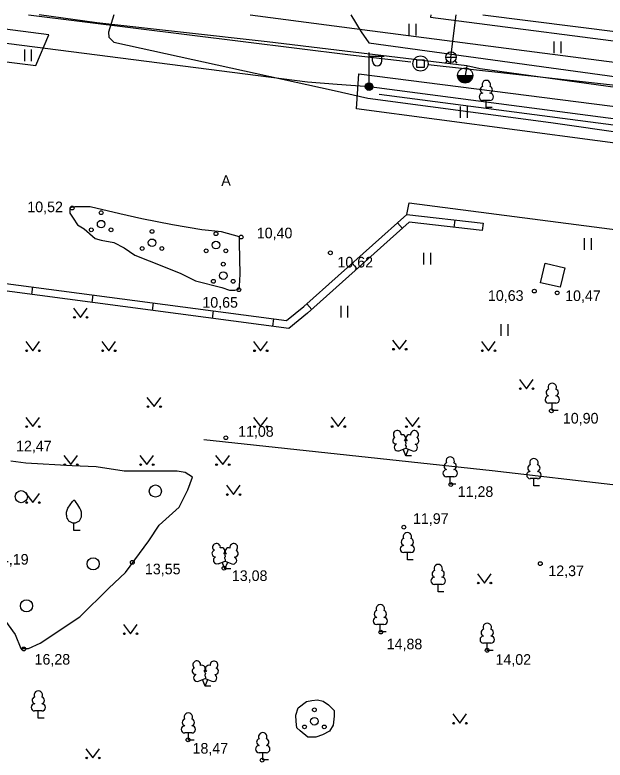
# Model space of a CAD drawing. Extents: x 713497 to 713863, y 6590062 to 6590327.
# Drawn here: x 713708.83 to 713747.69, y 6590278.31 to 6590327.39 of the extents above; entities that cross this region are included whole.
import ezdxf

# ---------------------------------------------------------------- set-up
doc = ezdxf.new("R2010")
doc.units = 0
for name, color, linetype in [('AED', 7, 'Continuous'), ('DKAEV', 7, 'Continuous'), ('HALJASTUS', 7, 'Continuous'), ('HOONE', 7, 'Continuous'), ('KORGUS', 7, 'Continuous'), ('KPKAABEL', 7, 'Continuous'), ('MPKAABEL', 7, 'Continuous'), ('POST', 7, 'Continuous'), ('PUU', 7, 'Continuous'), ('RAJATIS', 7, 'Continuous'), ('SITRASS', 7, 'Continuous'), ('TEE', 7, 'Continuous'), ('VKAEV', 7, 'Continuous'), ('VTRASS', 7, 'Continuous')]:
    doc.layers.add(name, color=color, linetype=linetype)

msp = doc.modelspace()

# ---------------------------------------------------------------- linework, layer by layer
at = {"layer": 'AED'}
for p, q in [((713737.789, 6590313.882), (713737.733, 6590313.396)), ((713734.017, 6590313.697), (713734.344, 6590313.332)), ((713731.037, 6590311.03), (713731.363, 6590310.665)), ((713728.056, 6590308.362), (713728.382, 6590307.997))]:
    msp.add_line(p, q, dxfattribs=at)
for points in [[(713705.062, 6590310.126), (713726.713, 6590307.265), (713727.852, 6590308.18), (713734.626, 6590314.242), (713739.654, 6590313.67), (713739.599, 6590313.184), (713734.778, 6590313.732), (713728.099, 6590307.754), (713726.875, 6590306.739), (713704.996, 6590309.63)], [(713709.953, 6590308.975), (713710.019, 6590309.471)], [(713713.919, 6590308.451), (713713.984, 6590308.947)], [(713717.884, 6590307.927), (713717.95, 6590308.423)], [(713721.85, 6590307.403), (713721.915, 6590307.899)], [(713725.816, 6590306.879), (713725.881, 6590307.375)]]:
    msp.add_lwpolyline(points, dxfattribs=at)
at = {"layer": 'DKAEV'}
for p, q in [((713735.286, 6590323.937), (713735.286, 6590324.437)), ((713735.286, 6590324.437), (713735.786, 6590324.437)), ((713735.786, 6590324.437), (713735.786, 6590323.937)), ((713735.786, 6590323.937), (713735.286, 6590323.937))]:
    msp.add_line(p, q, dxfattribs=at)
msp.add_circle((713735.536, 6590324.187), 0.5, dxfattribs=at)
at = {"layer": 'HALJASTUS'}
for p, q in [((713734.777, 6590326.805), (713734.777, 6590326.044)), ((713735.232, 6590326.805), (713735.232, 6590326.044)), ((713744.324, 6590325.637), (713744.324, 6590324.876)), ((713744.779, 6590325.637), (713744.779, 6590324.876)), ((713709.452, 6590325.107), (713709.452, 6590324.346)), ((713709.907, 6590325.107), (713709.907, 6590324.346)), ((713738.144, 6590321.362), (713738.144, 6590320.601)), ((713738.599, 6590321.362), (713738.599, 6590320.601)), ((713746.314, 6590312.685), (713746.314, 6590311.924)), ((713746.769, 6590312.685), (713746.769, 6590311.924)), ((713735.728, 6590311.71), (713735.728, 6590310.948)), ((713736.183, 6590311.71), (713736.183, 6590310.948)), ((713712.687, 6590308.077), (713713.15, 6590307.47)), ((713713.15, 6590307.47), (713713.596, 6590308.077)), ((713730.284, 6590308.22), (713730.284, 6590307.459)), ((713730.739, 6590308.22), (713730.739, 6590307.459)), ((713740.833, 6590307.02), (713740.833, 6590306.258)), ((713741.288, 6590307.02), (713741.288, 6590306.258)), ((713709.547, 6590305.877), (713710.01, 6590305.27)), ((713710.01, 6590305.27), (713710.456, 6590305.877)), ((713714.547, 6590305.877), (713715.01, 6590305.27)), ((713715.01, 6590305.27), (713715.456, 6590305.877)), ((713724.547, 6590305.877), (713725.01, 6590305.27)), ((713725.01, 6590305.27), (713725.456, 6590305.877)), ((713733.697, 6590305.977), (713734.16, 6590305.37)), ((713734.16, 6590305.37), (713734.606, 6590305.977)), ((713739.547, 6590305.877), (713740.01, 6590305.27)), ((713740.01, 6590305.27), (713740.456, 6590305.877)), ((713742.047, 6590303.377), (713742.51, 6590302.77)), ((713742.51, 6590302.77), (713742.956, 6590303.377)), ((713717.527, 6590302.197), (713717.99, 6590301.59)), ((713717.99, 6590301.59), (713718.436, 6590302.197)), ((713709.547, 6590300.877), (713710.01, 6590300.27)), ((713710.01, 6590300.27), (713710.456, 6590300.877)), ((713724.547, 6590300.877), (713725.01, 6590300.27)), ((713725.01, 6590300.27), (713725.456, 6590300.877)), ((713729.657, 6590300.887), (713730.12, 6590300.28)), ((713730.12, 6590300.28), (713730.566, 6590300.887)), ((713734.547, 6590300.877), (713735.01, 6590300.27)), ((713735.01, 6590300.27), (713735.456, 6590300.877)), ((713712.047, 6590298.377), (713712.51, 6590297.77)), ((713712.51, 6590297.77), (713712.956, 6590298.377)), ((713717.047, 6590298.377), (713717.51, 6590297.77)), ((713717.51, 6590297.77), (713717.956, 6590298.377)), ((713722.047, 6590298.377), (713722.51, 6590297.77)), ((713722.51, 6590297.77), (713722.956, 6590298.377)), ((713722.757, 6590296.407), (713723.22, 6590295.8)), ((713723.22, 6590295.8), (713723.666, 6590296.407)), ((713709.547, 6590295.877), (713710.01, 6590295.27)), ((713710.01, 6590295.27), (713710.456, 6590295.877)), ((713739.277, 6590290.577), (713739.74, 6590289.97)), ((713739.74, 6590289.97), (713740.186, 6590290.577)), ((713715.977, 6590287.237), (713716.44, 6590286.63)), ((713716.44, 6590286.63), (713716.886, 6590287.237)), ((713737.657, 6590281.347), (713738.12, 6590280.74)), ((713738.12, 6590280.74), (713738.566, 6590281.347)), ((713713.497, 6590279.057), (713713.96, 6590278.45)), ((713713.96, 6590278.45), (713714.406, 6590279.057))]:
    msp.add_line(p, q, dxfattribs=at)
for points in [[(713757.964, 6590318.847), (713732.824, 6590322.155)], [(713715.74, 6590314.29), (713713.79, 6590314.76), (713713.14, 6590314.76), (713712.77, 6590314.76), (713712.45, 6590314.69), (713712.45, 6590314.33), (713712.67, 6590314), (713712.95, 6590313.57), (713713.39, 6590313.31), (713714.11, 6590312.66), (713714.51, 6590312.55), (713715.34, 6590312.41), (713716.03, 6590312.05), (713716.72, 6590311.57), (713717.66, 6590311.2), (713719.72, 6590310.38), (713720.73, 6590309.88), (713722.46, 6590309.44), (713722.97, 6590309.26), (713723.3, 6590309.26), (713723.62, 6590309.34), (713723.62, 6590309.52), (713723.66, 6590310.31), (713723.62, 6590312.37), (713723.62, 6590312.77), (713722.43, 6590313.1), (713721.13, 6590313.24), (713719.21, 6590313.57), (713717.18, 6590313.96), (713715.74, 6590314.29)], [(713708.11, 6590287.62), (713708.84, 6590286.58), (713709.22, 6590285.65), (713709.72, 6590285.66), (713710.49, 6590286.02), (713713.1, 6590287.74), (713715.02, 6590289.63), (713716.11, 6590290.67), (713717.64, 6590292.76), (713718.34, 6590293.78), (713719.64, 6590294.97), (713720.21, 6590296.1), (713720.53, 6590296.94), (713720.05, 6590297.26), (713719.52, 6590297.34), (713718.6, 6590297.34), (713717.15, 6590297.34), (713716.03, 6590297.34), (713714.18, 6590297.62), (713712.61, 6590297.69), (713709.56, 6590297.87), (713708.56, 6590297.99)], [(713728.12, 6590279.81), (713727.62, 6590280.24), (713727.39, 6590280.44), (713727.35, 6590280.84), (713727.32, 6590281.27), (713727.49, 6590281.74), (713728.02, 6590282.17), (713728.39, 6590282.24), (713728.75, 6590282.27), (713729.12, 6590282.2), (713729.48, 6590281.94), (713729.85, 6590281.57), (713729.85, 6590281.21), (713729.78, 6590280.61), (713729.55, 6590280.21), (713729.08, 6590279.97), (713728.65, 6590279.81), (713728.12, 6590279.81)]]:
    msp.add_lwpolyline(points, dxfattribs=at)
for centre, radius in [((713714.51, 6590314.36), 0.125), ((713714.51, 6590313.61), 0.25), ((713713.86, 6590313.235), 0.125), ((713715.16, 6590313.235), 0.125), ((713717.86, 6590313.13), 0.125), ((713722.07, 6590312.98), 0.125), ((713717.86, 6590312.38), 0.25), ((713722.07, 6590312.23), 0.25), ((713717.21, 6590312.005), 0.125), ((713718.51, 6590312.005), 0.125), ((713721.42, 6590311.855), 0.125), ((713722.72, 6590311.855), 0.125), ((713722.55, 6590310.97), 0.125), ((713722.55, 6590310.22), 0.25), ((713721.9, 6590309.845), 0.125), ((713723.2, 6590309.845), 0.125), ((713712.749, 6590307.47), 0.055), ((713713.578, 6590307.47), 0.055), ((713709.609, 6590305.27), 0.055), ((713710.438, 6590305.27), 0.055), ((713714.609, 6590305.27), 0.055), ((713715.438, 6590305.27), 0.055), ((713724.609, 6590305.27), 0.055), ((713725.438, 6590305.27), 0.055), ((713733.759, 6590305.37), 0.055), ((713734.588, 6590305.37), 0.055), ((713739.609, 6590305.27), 0.055), ((713740.438, 6590305.27), 0.055), ((713742.109, 6590302.77), 0.055), ((713742.938, 6590302.77), 0.055), ((713717.589, 6590301.59), 0.055), ((713718.418, 6590301.59), 0.055), ((713709.609, 6590300.27), 0.055), ((713710.438, 6590300.27), 0.055), ((713724.609, 6590300.27), 0.055), ((713725.438, 6590300.27), 0.055), ((713729.719, 6590300.28), 0.055), ((713730.548, 6590300.28), 0.055), ((713734.609, 6590300.27), 0.055), ((713735.438, 6590300.27), 0.055), ((713712.109, 6590297.77), 0.055), ((713712.938, 6590297.77), 0.055), ((713717.109, 6590297.77), 0.055), ((713717.938, 6590297.77), 0.055), ((713722.109, 6590297.77), 0.055), ((713722.938, 6590297.77), 0.055), ((713718.08, 6590296.03), 0.4), ((713709.25, 6590295.66), 0.4), ((713722.819, 6590295.8), 0.055), ((713723.648, 6590295.8), 0.055), ((713709.609, 6590295.27), 0.055), ((713710.438, 6590295.27), 0.055), ((713713.98, 6590291.24), 0.4), ((713739.339, 6590289.97), 0.055), ((713740.168, 6590289.97), 0.055), ((713709.59, 6590288.47), 0.4), ((713716.039, 6590286.63), 0.055), ((713716.868, 6590286.63), 0.055), ((713728.55, 6590281.62), 0.125), ((713728.55, 6590280.87), 0.25), ((713727.9, 6590280.495), 0.125), ((713729.2, 6590280.495), 0.125), ((713737.719, 6590280.74), 0.055), ((713738.548, 6590280.74), 0.055), ((713713.559, 6590278.45), 0.055), ((713714.388, 6590278.45), 0.055)]:
    msp.add_circle(centre, radius, dxfattribs=at)
at = {"layer": 'HOONE'}
for points in [[(713709.721, 6590327.391), (713730.931, 6590324.759), (713730.932, 6590324.761), (713734.896, 6590324.304)], [(713739.633, 6590327.391), (713782.521, 6590321.985), (713783.213, 6590327.391)], [(713736.033, 6590324.132), (713763.121, 6590321.135)], [(713770.41, 6590293.77), (713748.57, 6590296.4), (713740.25, 6590297.36), (713721.26, 6590299.41)]]:
    msp.add_lwpolyline(points, dxfattribs=at)
at = {"layer": 'KORGUS'}
for centre in [(713712.6, 6590314.67), (713723.73, 6590312.76), (713729.6, 6590311.72), (713723.57, 6590309.29), (713743.03, 6590309.2), (713744.53, 6590309.08), (713744.15, 6590301.31), (713722.72, 6590299.54), (713737.53, 6590296.46), (713734.44, 6590293.65), (713716.56, 6590291.33), (713743.42, 6590291.25), (713722.6, 6590290.95), (713732.92, 6590286.74), (713709.41, 6590285.63), (713739.92, 6590285.54), (713720.23, 6590279.64), (713725.11, 6590278.3)]:
    msp.add_circle(centre, 0.125, dxfattribs=at)
at = {"layer": 'KPKAABEL'}
msp.add_lwpolyline([(713715.348, 6590327.391), (713714.987, 6590326.264), (713715.026, 6590325.932), (713715.343, 6590325.604), (713729.859, 6590322.401), (713732.073, 6590321.912), (713744.113, 6590320.293), (713759.418, 6590318.111), (713777.616, 6590316.498), (713788.851, 6590315.048)], dxfattribs=at)
at = {"layer": 'MPKAABEL'}
msp.add_lwpolyline([(713693.696, 6590327.391), (713728.086, 6590322.986), (713730.055, 6590322.832), (713732.149, 6590322.669), (713755.92, 6590319.563), (713781.77, 6590316.39), (713783.02, 6590315.71), (713788.916, 6590315.305)], dxfattribs=at)
at = {"layer": 'POST'}
for p, q in [((713732.149, 6590322.919), (713732.149, 6590324.919)), ((713732.149, 6590324.669), (713733.149, 6590324.669)), ((713732.376, 6590324.348), (713732.376, 6590324.669)), ((713732.988, 6590324.348), (713732.988, 6590324.669))]:
    msp.add_line(p, q, dxfattribs=at)
for radius in [0.25, 0.225, 0.2, 0.175, 0.15, 0.125, 0.1, 0.075, 0.05, 0.025]:
    msp.add_circle((713732.149, 6590322.669), radius, dxfattribs=at)
msp.add_arc((713732.682, 6590324.348), 0.306, 180, 0, dxfattribs=at)
at = {"layer": 'PUU'}
for p, q in [((713740.107, 6590321.758), (713739.627, 6590321.758)), ((713739.867, 6590321.283), (713739.867, 6590321.758)), ((713740.247, 6590321.283), (713739.867, 6590321.283)), ((713744.45, 6590301.815), (713743.97, 6590301.815)), ((713744.21, 6590301.34), (713744.21, 6590301.815)), ((713744.59, 6590301.34), (713744.21, 6590301.34)), ((713734.12, 6590298.685), (713734.565, 6590298.86)), ((713734.56, 6590298.35), (713734.385, 6590298.79)), ((713734.56, 6590298.35), (713734.74, 6590298.79)), ((713734.565, 6590298.86), (713735.005, 6590298.68)), ((713734.94, 6590298.35), (713734.56, 6590298.35)), ((713737.73, 6590296.965), (713737.25, 6590296.965)), ((713737.49, 6590296.49), (713737.49, 6590296.965)), ((713743.24, 6590296.845), (713742.76, 6590296.845)), ((713743, 6590296.37), (713743, 6590296.845)), ((713737.87, 6590296.49), (713737.49, 6590296.49)), ((713743.38, 6590296.37), (713743, 6590296.37)), ((713712.72, 6590293.43), (713712.72, 6590293.93)), ((713713.12, 6590293.43), (713712.72, 6590293.43)), ((713734.91, 6590291.975), (713734.43, 6590291.975)), ((713734.67, 6590291.5), (713734.67, 6590291.975)), ((713722.22, 6590291.245), (713722.665, 6590291.42)), ((713722.66, 6590290.91), (713722.485, 6590291.35)), ((713722.66, 6590290.91), (713722.84, 6590291.35)), ((713722.665, 6590291.42), (713723.105, 6590291.24)), ((713735.05, 6590291.5), (713734.67, 6590291.5)), ((713723.04, 6590290.91), (713722.66, 6590290.91)), ((713736.94, 6590289.875), (713736.46, 6590289.875)), ((713736.7, 6590289.4), (713736.7, 6590289.875)), ((713737.08, 6590289.4), (713736.7, 6590289.4)), ((713733.13, 6590287.235), (713732.65, 6590287.235)), ((713732.89, 6590286.76), (713732.89, 6590287.235)), ((713733.27, 6590286.76), (713732.89, 6590286.76)), ((713740.17, 6590286.005), (713739.69, 6590286.005)), ((713739.93, 6590285.53), (713739.93, 6590286.005)), ((713740.31, 6590285.53), (713739.93, 6590285.53)), ((713720.92, 6590283.505), (713721.365, 6590283.68)), ((713721.36, 6590283.17), (713721.185, 6590283.61)), ((713721.36, 6590283.17), (713721.54, 6590283.61)), ((713721.365, 6590283.68), (713721.805, 6590283.5)), ((713721.74, 6590283.17), (713721.36, 6590283.17)), ((713710.61, 6590281.545), (713710.13, 6590281.545)), ((713710.37, 6590281.07), (713710.37, 6590281.545)), ((713710.75, 6590281.07), (713710.37, 6590281.07)), ((713720.49, 6590280.095), (713720.01, 6590280.095)), ((713720.25, 6590279.62), (713720.25, 6590280.095)), ((713720.63, 6590279.62), (713720.25, 6590279.62)), ((713725.39, 6590278.795), (713724.91, 6590278.795)), ((713725.15, 6590278.32), (713725.15, 6590278.795)), ((713725.53, 6590278.32), (713725.15, 6590278.32))]:
    msp.add_line(p, q, dxfattribs=at)
for points in [[(713734.565, 6590299.355), (713734.545, 6590299.28), (713734.545, 6590299.26), (713734.555, 6590299.23), (713734.575, 6590299.195), (713734.58, 6590299.175), (713734.565, 6590299.14), (713734.54, 6590299.09), (713734.535, 6590299.065), (713734.54, 6590299.05), (713734.55, 6590299.02), (713734.585, 6590298.96), (713734.59, 6590298.94), (713734.585, 6590298.92), (713734.57, 6590298.885), (713734.565, 6590298.86)], [(713712.22, 6590294.43), (713712.22, 6590294.58), (713712.23, 6590294.645), (713712.265, 6590294.775), (713712.325, 6590294.895), (713712.47, 6590295.13), (713712.63, 6590295.335), (713712.72, 6590295.43)], [(713713.22, 6590294.43), (713713.22, 6590294.58), (713713.21, 6590294.645), (713713.175, 6590294.775), (713713.115, 6590294.895), (713712.97, 6590295.13), (713712.81, 6590295.335), (713712.72, 6590295.43)], [(713722.665, 6590291.915), (713722.645, 6590291.84), (713722.645, 6590291.82), (713722.655, 6590291.79), (713722.675, 6590291.755), (713722.68, 6590291.735), (713722.665, 6590291.7), (713722.64, 6590291.65), (713722.635, 6590291.625), (713722.64, 6590291.61), (713722.65, 6590291.58), (713722.685, 6590291.52), (713722.69, 6590291.5), (713722.685, 6590291.48), (713722.67, 6590291.445), (713722.665, 6590291.42)], [(713721.365, 6590284.175), (713721.345, 6590284.1), (713721.345, 6590284.08), (713721.355, 6590284.05), (713721.375, 6590284.015), (713721.38, 6590283.995), (713721.365, 6590283.96), (713721.34, 6590283.91), (713721.335, 6590283.885), (713721.34, 6590283.87), (713721.35, 6590283.84), (713721.385, 6590283.78), (713721.39, 6590283.76), (713721.385, 6590283.74), (713721.37, 6590283.705), (713721.365, 6590283.68)]]:
    msp.add_lwpolyline(points, dxfattribs=at)
for centre, radius, start, end in [((713739.867, 6590322.803), 0.277, 332.5799, 207.4201), ((713739.63, 6590321.995), 0.238, 90.0016, 269.3953), ((713739.697, 6590322.456), 0.233, 109.0217, 253.1415), ((713740.037, 6590322.456), 0.233, 286.8508, 70.9859), ((713740.104, 6590321.995), 0.238, 270.6047, 89.9984), ((713744.21, 6590302.86), 0.277, 332.5799, 207.4201), ((713744.04, 6590302.513), 0.233, 109.0217, 253.1415), ((713744.38, 6590302.513), 0.233, 286.8508, 70.9859), ((713743.973, 6590302.052), 0.238, 90.0016, 269.3953), ((713744.447, 6590302.052), 0.238, 270.6047, 89.9984), ((713734.003, 6590299.764), 0.256, 111.5027, 232.5173), ((713734.003, 6590299.764), 0.256, 350.4856, 111.5002), ((713734.338, 6590299.514), 0.224, 308.5041, 111.5725), ((713734.801, 6590299.509), 0.225, 67.7016, 230.5126), ((713735.139, 6590299.755), 0.256, 67.6168, 188.6314), ((713735.139, 6590299.755), 0.256, 306.5997, 67.6143), ((713733.929, 6590299.353), 0.224, 111.4304, 274.4987), ((713734.034, 6590298.908), 0.237, 111.5014, 291.5004), ((713734.564, 6590299.117), 0.237, 66.7655, 111.5015), ((713735.206, 6590299.343), 0.224, 264.6183, 67.6866), ((713735.095, 6590298.9), 0.237, 247.6166, 67.6155), ((713737.49, 6590298.01), 0.277, 332.5799, 207.4201), ((713743, 6590297.89), 0.277, 332.5799, 207.4201), ((713737.32, 6590297.663), 0.233, 109.0217, 253.1415), ((713737.66, 6590297.663), 0.233, 286.8508, 70.9859), ((713742.83, 6590297.543), 0.233, 109.0217, 253.1415), ((713743.17, 6590297.543), 0.233, 286.8508, 70.9859), ((713737.253, 6590297.202), 0.238, 90.0016, 269.3953), ((713737.727, 6590297.202), 0.238, 270.6047, 89.9984), ((713742.763, 6590297.082), 0.238, 90.0016, 269.3953), ((713743.237, 6590297.082), 0.238, 270.6047, 89.9984), ((713712.72, 6590294.43), 0.5, 180, 0), ((713734.67, 6590293.02), 0.277, 332.5799, 207.4201), ((713734.5, 6590292.673), 0.233, 109.0217, 253.1415), ((713734.84, 6590292.673), 0.233, 286.8508, 70.9859), ((713722.103, 6590292.324), 0.256, 111.5027, 232.5173), ((713722.103, 6590292.324), 0.256, 350.4856, 111.5002), ((713722.438, 6590292.074), 0.224, 308.5041, 111.5725), ((713722.901, 6590292.069), 0.225, 67.7016, 230.5126), ((713723.239, 6590292.315), 0.256, 67.6168, 188.6314), ((713723.239, 6590292.315), 0.256, 306.5997, 67.6143), ((713734.433, 6590292.212), 0.238, 90.0016, 269.3953), ((713734.907, 6590292.212), 0.238, 270.6047, 89.9984), ((713722.029, 6590291.913), 0.224, 111.4304, 274.4987), ((713722.664, 6590291.677), 0.237, 66.7655, 111.5015), ((713723.306, 6590291.903), 0.224, 264.6183, 67.6866), ((713722.134, 6590291.468), 0.237, 111.5014, 291.5004), ((713723.195, 6590291.46), 0.237, 247.6166, 67.6155), ((713736.53, 6590290.573), 0.233, 109.0217, 253.1415), ((713736.7, 6590290.92), 0.277, 332.5799, 207.4201), ((713736.87, 6590290.573), 0.233, 286.8508, 70.9859), ((713736.463, 6590290.112), 0.238, 90.0016, 269.3953), ((713736.937, 6590290.112), 0.238, 270.6047, 89.9984), ((713732.89, 6590288.28), 0.277, 332.5799, 207.4201), ((713732.72, 6590287.933), 0.233, 109.0217, 253.1415), ((713733.06, 6590287.933), 0.233, 286.8508, 70.9859), ((713732.653, 6590287.472), 0.238, 90.0016, 269.3953), ((713733.127, 6590287.472), 0.238, 270.6047, 89.9984), ((713739.76, 6590286.703), 0.233, 109.0217, 253.1415), ((713739.93, 6590287.05), 0.277, 332.5799, 207.4201), ((713740.1, 6590286.703), 0.233, 286.8508, 70.9859), ((713739.693, 6590286.242), 0.238, 90.0016, 269.3953), ((713740.167, 6590286.242), 0.238, 270.6047, 89.9984), ((713720.803, 6590284.584), 0.256, 111.5027, 232.5173), ((713720.803, 6590284.584), 0.256, 350.4856, 111.5002), ((713721.138, 6590284.334), 0.224, 308.5041, 111.5725), ((713721.601, 6590284.329), 0.225, 67.7016, 230.5126), ((713721.939, 6590284.575), 0.256, 67.6168, 188.6314), ((713721.939, 6590284.575), 0.256, 306.5997, 67.6143), ((713720.729, 6590284.173), 0.224, 111.4304, 274.4987), ((713720.834, 6590283.728), 0.237, 111.5014, 291.5004), ((713721.364, 6590283.937), 0.237, 66.7655, 111.5015), ((713721.895, 6590283.72), 0.237, 247.6166, 67.6155), ((713722.006, 6590284.163), 0.224, 264.6183, 67.6866), ((713710.2, 6590282.243), 0.233, 109.0217, 253.1415), ((713710.37, 6590282.59), 0.277, 332.5799, 207.4201), ((713710.54, 6590282.243), 0.233, 286.8508, 70.9859), ((713710.133, 6590281.782), 0.238, 90.0016, 269.3953), ((713710.607, 6590281.782), 0.238, 270.6047, 89.9984), ((713720.08, 6590280.793), 0.233, 109.0217, 253.1415), ((713720.25, 6590281.14), 0.277, 332.5799, 207.4201), ((713720.42, 6590280.793), 0.233, 286.8508, 70.9859), ((713720.013, 6590280.332), 0.238, 90.0016, 269.3953), ((713720.487, 6590280.332), 0.238, 270.6047, 89.9984), ((713725.15, 6590279.84), 0.277, 332.5799, 207.4201), ((713724.98, 6590279.493), 0.233, 109.0217, 253.1415), ((713725.32, 6590279.493), 0.233, 286.8508, 70.9859), ((713724.913, 6590279.032), 0.238, 90.0016, 269.3953), ((713725.387, 6590279.032), 0.238, 270.6047, 89.9984)]:
    msp.add_arc(centre, radius, start, end, dxfattribs=at)
at = {"layer": 'RAJATIS'}
msp.add_lwpolyline([(713743.445, 6590309.747), (713743.741, 6590311.033), (713745.027, 6590310.737), (713744.731, 6590309.451), (713743.445, 6590309.747)], dxfattribs=at)
at = {"layer": 'SITRASS'}
msp.add_lwpolyline([(713724.323, 6590327.391), (713731.694, 6590326.436), (713773.03, 6590321.08)], dxfattribs=at)
at = {"layer": 'TEE'}
for points in [[(713702.252, 6590327.213), (713701.432, 6590325.163), (713710.214, 6590324.069), (713711.063, 6590326.076), (713702.252, 6590327.213)], [(713730.951, 6590327.391), (713731.623, 6590326.281), (713732.131, 6590325.552), (713758.235, 6590321.979), (713784.272, 6590318.59), (713785.243, 6590327.391)], [(713736.212, 6590327.391), (713736.195, 6590327.247), (713783.001, 6590321.183), (713783.928, 6590327.391)], [(713780.206, 6590317.288), (713779.951, 6590315.086), (713763.058, 6590316.981), (713731.317, 6590321.205), (713731.475, 6590323.507), (713780.206, 6590317.288)], [(713734.626, 6590314.242), (713734.78, 6590315.015), (713762.525, 6590311.408), (713787.226, 6590308.752), (713791.136, 6590308.332), (713815.221, 6590305.191), (713840.386, 6590302.579), (713863.358, 6590300.034)]]:
    msp.add_lwpolyline(points, dxfattribs=at)
at = {"layer": 'VKAEV'}
for p, q in [((713737.296, 6590324.362), (713737.156, 6590324.222)), ((713737.193, 6590324.609), (713737.893, 6590324.609)), ((713737.79, 6590324.362), (713737.93, 6590324.222)), ((713737.972, 6590323.401), (713738.972, 6590323.401))]:
    msp.add_line(p, q, dxfattribs=at)
for centre, radius in [((713737.543, 6590324.609), 0.35), ((713738.472, 6590323.401), 0.5)]:
    msp.add_circle(centre, radius, dxfattribs=at)
for radius in [0.483, 0.468, 0.45, 0.435, 0.418, 0.403, 0.386, 0.371, 0.354, 0.339, 0.321, 0.306, 0.289, 0.274, 0.257, 0.242, 0.224, 0.209, 0.192, 0.177, 0.16, 0.145, 0.127, 0.112, 0.0951, 0.0801, 0.0628, 0.0478, 0.0328, 0.0178]:
    msp.add_arc((713738.472, 6590323.401), radius, 180, 0, dxfattribs=at)
at = {"layer": 'VTRASS'}
for q in [(713737.874, 6590327.391), (713737.478, 6590324.16)]:
    msp.add_line((713737.543, 6590324.609), q, dxfattribs=at)
for points in [[(713738.593, 6590324.043), (713725.436, 6590325.614), (713714.219, 6590326.865), (713710.436, 6590327.391)], [(713738.593, 6590324.043), (713738.566, 6590323.889), (713738.472, 6590323.401)], [(713848.695, 6590310.456), (713844.654, 6590310.962), (713829.156, 6590312.915), (713820.892, 6590313.836), (713804.219, 6590315.682), (713798.31, 6590316.366), (713791.034, 6590317.145), (713785.004, 6590317.893), (713775.032, 6590319.197), (713761.724, 6590320.961), (713749.81, 6590322.404), (713739.464, 6590323.843), (713738.593, 6590324.043)]]:
    msp.add_lwpolyline(points, dxfattribs=at)

# ---------------------------------------------------------------- texts
at = {"layer": 'KORGUS'}
for s, p in [('10,52', (713709.648, 6590314.395)), ('10,40', (713724.756, 6590312.675)), ('10,62', (713730.068, 6590310.755)), ('10,63', (713739.976, 6590308.555)), ('10,47', (713745.058, 6590308.545)), ('10,65', (713721.173, 6590308.105)), ('10,90', (713744.911, 6590300.475)), ('11,08', (713723.526, 6590299.605)), ('12,47', (713708.908, 6590298.645)), ('11,28', (713737.986, 6590295.645)), ('11,97', (713735.043, 6590293.865)), ('14,19', (713707.391, 6590291.185)), ('13,55', (713717.393, 6590290.545)), ('13,08', (713723.116, 6590290.105)), ('12,37', (713743.953, 6590290.425)), ('14,88', (713733.311, 6590285.605)), ('16,28', (713710.126, 6590284.595)), ('14,02', (713740.473, 6590284.585)), ('18,47', (713720.528, 6590278.735))]:
    msp.add_text(s, height=0.7, dxfattribs=at).set_placement(p)
at = {"layer": 'TEE'}
msp.add_text('A', height=0.7, rotation=0.527, dxfattribs=at).set_placement((713722.422, 6590316.131))

doc.saveas('drawing.dxf')
